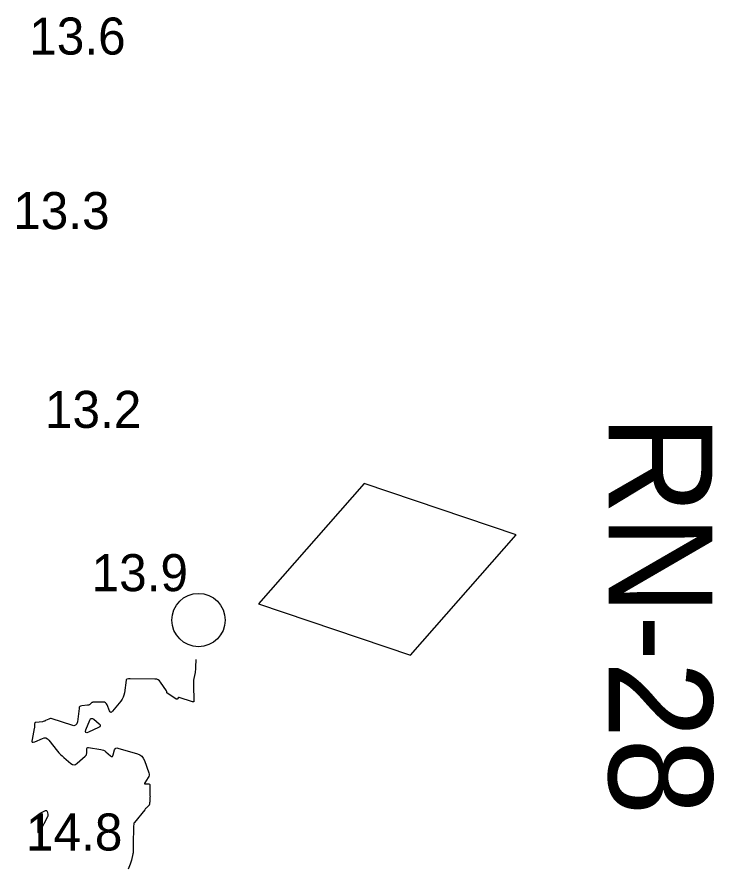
# Model space of a CAD drawing. Extents: x 1023796 to 1112670, y 656573 to 837340.
# Drawn here: x 1101686.2 to 1101780.4, y 690291.5 to 690406.2 of the extents above; entities that cross this region are included whole.
import ezdxf

# ---------------------------------------------------------------- set-up
doc = ezdxf.new("R2010")
doc.units = 0
for name, color, linetype in [('V-CHAN-CONT-15FT', 7, 'Continuous'), ('V-CHAN-NAID', 7, 'Continuous'), ('V-TOPO-SOUN', 7, 'Continuous')]:
    doc.layers.add(name, color=color, linetype=linetype)

msp = doc.modelspace()

# ---------------------------------------------------------------- linework, layer by layer
at = {"layer": 'V-CHAN-CONT-15FT'}
msp.add_lwpolyline([(1101710.37, 690319.52), (1101710.35, 690318.46), (1101710.35, 690318.29), (1101710.33, 690318.11), (1101710.31, 690317.94), (1101710.28, 690317.76), (1101710.11, 690316.93), (1101710.08, 690316.73), (1101710.06, 690316.53), (1101710.05, 690316.33), (1101710.05, 690316.13), (1101710.11, 690313.83), (1101710.11, 690313.81), (1101710.1, 690313.8), (1101710.09, 690313.79), (1101710.08, 690313.79), (1101710.01, 690313.77), (1101710, 690313.77), (1101709.98, 690313.77), (1101709.97, 690313.77), (1101709.95, 690313.77), (1101708.14, 690314.37), (1101708.1, 690314.38), (1101708.06, 690314.37), (1101708.03, 690314.35), (1101708, 690314.32), (1101707.89, 690314.18), (1101707.86, 690314.15), (1101707.83, 690314.13), (1101707.79, 690314.14), (1101707.75, 690314.15), (1101706.49, 690314.99), (1101706.47, 690315.01), (1101706.46, 690315.03), (1101706.45, 690315.05), (1101706.45, 690315.08), (1101706.45, 690315.19), (1101706.44, 690315.22), (1101706.44, 690315.24), (1101706.43, 690315.27), (1101706.41, 690315.29), (1101705.63, 690316.45), (1101705.48, 690316.63), (1101705.3, 690316.76), (1101705.1, 690316.83), (1101704.87, 690316.86), (1101701.51, 690316.91), (1101701.45, 690316.91), (1101701.4, 690316.91), (1101701.35, 690316.9), (1101701.3, 690316.9), (1101701.09, 690316.86), (1101701.05, 690316.84), (1101701.01, 690316.82), (1101700.99, 690316.78), (1101700.97, 690316.73), (1101700.73, 690314.99), (1101700.66, 690314.69), (1101700.56, 690314.41), (1101700.42, 690314.14), (1101700.25, 690313.89), (1101699.13, 690312.51), (1101699.01, 690312.39), (1101698.9, 690312.36), (1101698.8, 690312.42), (1101698.72, 690312.58), (1101698.41, 690313.37), (1101698.32, 690313.54), (1101698.19, 690313.67), (1101698.03, 690313.74), (1101697.84, 690313.76), (1101696.56, 690313.75), (1101696.49, 690313.74), (1101696.41, 690313.72), (1101696.35, 690313.69), (1101696.29, 690313.64), (1101696.05, 690313.43), (1101695.99, 690313.39), (1101695.92, 690313.35), (1101695.85, 690313.33), (1101695.77, 690313.32), (1101694.97, 690313.25), (1101694.83, 690313.22), (1101694.72, 690313.16), (1101694.65, 690313.05), (1101694.61, 690312.91), (1101694.39, 690311.1), (1101694.31, 690310.81), (1101694.15, 690310.63), (1101693.92, 690310.56), (1101693.62, 690310.62), (1101690.96, 690311.49), (1101690.85, 690311.52), (1101690.74, 690311.52), (1101690.63, 690311.5), (1101690.52, 690311.46), (1101690.1, 690311.25), (1101690, 690311.2), (1101689.89, 690311.16), (1101689.77, 690311.13), (1101689.66, 690311.11), (1101688.77, 690311), (1101688.7, 690310.99), (1101688.66, 690310.95), (1101688.63, 690310.9), (1101688.61, 690310.83), (1101688.61, 690310.51), (1101688.61, 690310.43), (1101688.6, 690310.35), (1101688.59, 690310.28), (1101688.57, 690310.2), (1101688.26, 690308.72), (1101688.24, 690308.49), (1101688.3, 690308.36), (1101688.43, 690308.33), (1101688.65, 690308.4), (1101689.67, 690308.85), (1101689.92, 690308.92), (1101690.14, 690308.91), (1101690.35, 690308.81), (1101690.53, 690308.63), (1101691.7, 690307.14), (1101691.89, 690306.91), (1101692.1, 690306.69), (1101692.31, 690306.48), (1101692.54, 690306.28), (1101693.5, 690305.48), (1101693.72, 690305.35), (1101693.94, 690305.3), (1101694.15, 690305.35), (1101694.37, 690305.49), (1101695.46, 690306.44), (1101695.54, 690306.53), (1101695.6, 690306.64), (1101695.64, 690306.75), (1101695.65, 690306.87), (1101695.65, 690307.39), (1101695.67, 690307.5), (1101695.72, 690307.57), (1101695.79, 690307.61), (1101695.91, 690307.61), (1101697.56, 690307.36), (1101697.75, 690307.32), (1101697.93, 690307.26), (1101698.1, 690307.17), (1101698.25, 690307.05), (1101698.88, 690306.51), (1101699, 690306.43), (1101699.11, 690306.42), (1101699.18, 690306.48), (1101699.24, 690306.62), (1101699.42, 690307.31), (1101699.48, 690307.45), (1101699.57, 690307.54), (1101699.7, 690307.57), (1101699.85, 690307.55), (1101702.5, 690306.77), (1101702.82, 690306.64), (1101703.08, 690306.45), (1101703.28, 690306.2), (1101703.43, 690305.89), (1101704.04, 690304.19), (1101704.08, 690304.03), (1101704.08, 690303.87), (1101704.04, 690303.72), (1101703.96, 690303.57), (1101703.48, 690302.86), (1101703.44, 690302.79), (1101703.44, 690302.74), (1101703.49, 690302.71), (1101703.57, 690302.71), (1101703.96, 690302.73), (1101704.05, 690302.72), (1101704.11, 690302.69), (1101704.15, 690302.63), (1101704.16, 690302.54), (1101704.19, 690301.16), (1101704.2, 690301.07), (1101704.2, 690300.99), (1101704.19, 690300.9), (1101704.19, 690300.81), (1101704.18, 690300.31), (1101704.18, 690300.3), (1101704.18, 690300.28), (1101704.17, 690300.27), (1101704.16, 690300.26), (1101704.13, 690300.21), (1101704.12, 690300.19), (1101704.11, 690300.18), (1101704.11, 690300.16), (1101704.11, 690300.15), (1101704.11, 690299.96), (1101704.11, 690299.93), (1101704.1, 690299.9), (1101704.08, 690299.87), (1101704.06, 690299.84), (1101703.72, 690299.5), (1101703.66, 690299.43), (1101703.59, 690299.37), (1101703.53, 690299.3), (1101703.48, 690299.23), (1101702.1, 690297.51), (1101702.06, 690297.46), (1101702.03, 690297.4), (1101702.01, 690297.33), (1101702, 690297.27), (1101701.97, 690296.99), (1101701.96, 690296.92), (1101701.95, 690296.85), (1101701.95, 690296.78), (1101701.95, 690296.71), (1101701.94, 690294.79), (1101701.93, 690294.66), (1101701.93, 690294.54), (1101701.93, 690294.41), (1101701.93, 690294.28), (1101701.93, 690293.77), (1101701.93, 690293.64), (1101701.92, 690293.51), (1101701.9, 690293.39), (1101701.88, 690293.26), (1101701.68, 690292.43), (1101701.64, 690292.28), (1101701.6, 690292.14), (1101701.56, 690292), (1101701.5, 690291.86), (1101701.25, 690291.21)], dxfattribs=at)
for points in [[(1101696.27, 690311.56), (1101696.42, 690311.55), (1101696.59, 690311.44), (1101697.32, 690310.82), (1101697.45, 690310.67), (1101697.48, 690310.54), (1101697.41, 690310.42), (1101697.25, 690310.31), (1101695.89, 690309.69), (1101695.65, 690309.61), (1101695.52, 690309.64), (1101695.48, 690309.77), (1101695.55, 690310.01), (1101696.05, 690311.3), (1101696.15, 690311.48)], [(1101690.4, 690298.44), (1101690.38, 690298.35), (1101690.34, 690298.27), (1101689.31, 690296.28), (1101689.2, 690296.12), (1101689.13, 690296.07), (1101689.08, 690296.14), (1101689.07, 690296.34), (1101689.07, 690297.79), (1101689.07, 690297.84), (1101689.07, 690297.89), (1101689.08, 690297.94), (1101689.09, 690297.99), (1101689.14, 690298.19), (1101689.17, 690298.29), (1101689.19, 690298.39), (1101689.24, 690298.59), (1101689.26, 690298.64), (1101689.28, 690298.68), (1101689.32, 690298.71), (1101689.36, 690298.74), (1101690.07, 690299.1), (1101690.15, 690299.12), (1101690.21, 690299.12), (1101690.26, 690299.07), (1101690.29, 690299), (1101690.39, 690298.62), (1101690.4, 690298.53)]]:
    msp.add_lwpolyline(points, close=True, dxfattribs=at)
at = {"layer": 'V-CHAN-NAID'}
msp.add_lwpolyline([(1101718.86, 690327), (1101739.36, 690320.07), (1101753.64, 690336.32), (1101733.14, 690343.25)], close=True, dxfattribs=at)
msp.add_circle((1101710.75, 690324.83), 3.6, dxfattribs=at)

# ---------------------------------------------------------------- texts
msp.add_text('RN-28', height=14, rotation=270, dxfattribs=at).set_placement((1101766.16, 690352.56))
at = {"layer": 'V-TOPO-SOUN'}
for s, p in [('13.6 ', (1101687.89, 690401.17)), ('13.3 ', (1101685.72, 690377.61)), ('13.2 ', (1101690.01, 690350.77)), ('13.9 ', (1101696.31, 690328.73)), ('14.8 ', (1101687.45, 690293.72))]:
    msp.add_text(s, height=5, dxfattribs=at).set_placement(p)

doc.saveas('drawing.dxf')
